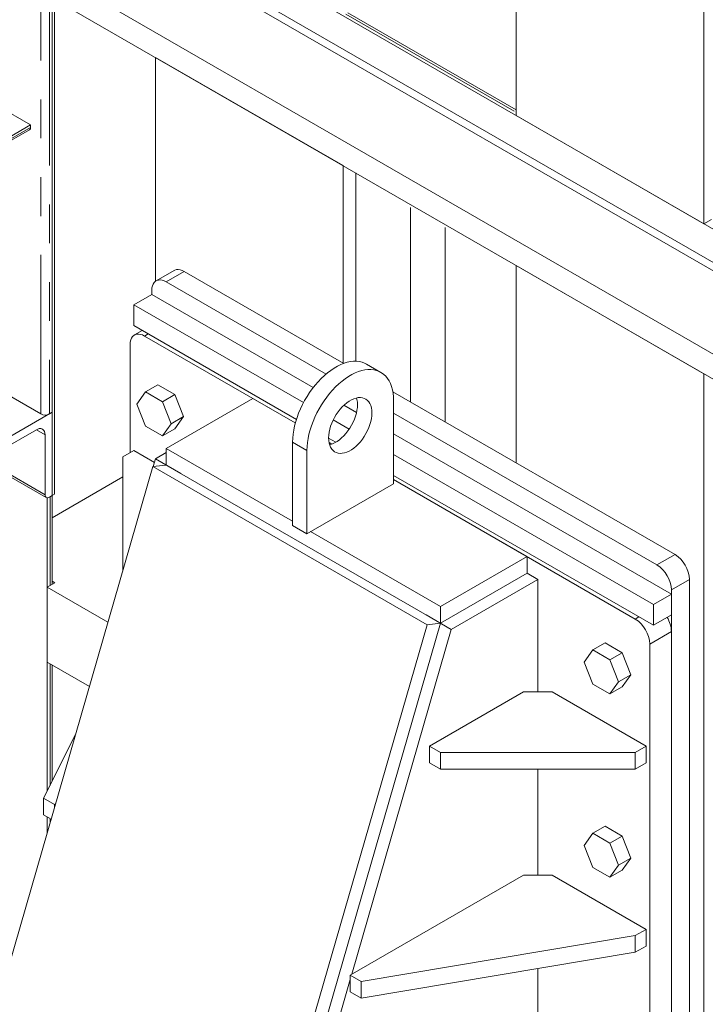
# Model space of a CAD drawing. Header units: millimetres. Extents: x 450 to 25135, y 150 to 17673.
# Tile 333 of 463: x 19429 to 20100, y 9284 to 10249. Entities that reach past the tile are written whole.
import ezdxf

# ---------------------------------------------------------------- set-up
doc = ezdxf.new("R2010")
doc.units = ezdxf.units.MM
doc.linetypes.add('SLD-Centrada-doble', pattern=[12.7, 6.35, -1.27, 1.27, -1.27, 1.27, -1.27])
doc.linetypes.add('SLD-Continua', pattern=[0])
doc.layers.add('OCULTA', color=8, linetype='SLD-Continua')

msp = doc.modelspace()

# ---------------------------------------------------------------- linework, layer by layer
at = {"layer": 'OCULTA', "linetype": 'SLD-Continua', "lineweight": 18, "ltscale": 30}
for p, q in [((19915.19, 10154.97), (19915.19, 10926.7)), ((19915.19, 10154.97), (19915.19, 10926.7)), ((19915.19, 10154.97), (19915.19, 10926.7)), ((20099.03, 10048.86), (20099.03, 10820.59)), ((20099.03, 10048.86), (20099.03, 10820.59)), ((20099.03, 10048.86), (20099.03, 10820.59)), ((19462.64, 10416.16), (20162.67, 10012.13)), ((19462.64, 10416.16), (20162.67, 10012.13)), ((19462.64, 10416.16), (20162.67, 10012.13)), ((20155.6, 9975.39), (19455, 10379.74)), ((20162.67, 9979.47), (19462.64, 10383.49)), ((20155.6, 9893.72), (19455, 10298.07)), ((19460.52, 10294.89), (19460.52, 9782.44)), ((19460.52, 10294.89), (19460.52, 9864.11)), ((19462.64, 10293.66), (19462.64, 9783.67)), ((20162.67, 9865.14), (19462.64, 10269.16)), ((20162.67, 9865.14), (19462.64, 10269.16)), ((20162.67, 9865.14), (19462.64, 10269.16)), ((20162.67, 9865.14), (19462.64, 10269.16)), ((20162.67, 9865.14), (19462.64, 10269.16)), ((19915.19, 10160.55), (19750.31, 10255.7)), ((19915.19, 10160.55), (19750.31, 10255.7)), ((19915.19, 10160.55), (19750.31, 10255.7)), ((19745.48, 10105.92), (19561.63, 10212.03)), ((19561.63, 9992.55), (19561.63, 10212.03)), ((19745.48, 10105.92), (19561.63, 10212.03)), ((19561.63, 9992.55), (19561.63, 10212.03)), ((19745.48, 10105.92), (19561.63, 10212.03)), ((19561.63, 9992.55), (19561.63, 10212.03)), ((19745.48, 10105.92), (19561.63, 10212.03)), ((19561.63, 9992.55), (19561.63, 10212.03)), ((19745.48, 10105.92), (19561.63, 10212.03)), ((19561.63, 9992.55), (19561.63, 10212.03)), ((19398.29, 10169.52), (19439.3, 10145.85)), ((19915.19, 10154.97), (20099.03, 10048.86)), ((19915.19, 10154.97), (20099.03, 10048.86)), ((19915.19, 10154.97), (20099.03, 10048.86)), ((19439.3, 10145.85), (18426.73, 9561.44)), ((19439.3, 10145.85), (19439.3, 10143.4)), ((18426.73, 9557.3), (19438.27, 10141.11)), ((19745.48, 9912.37), (19745.48, 10105.92)), ((19745.48, 9912.37), (19745.48, 10105.92)), ((19745.48, 9912.37), (19745.48, 10105.92)), ((19745.48, 9912.37), (19745.48, 10105.92)), ((19745.48, 9912.37), (19745.48, 10105.92)), ((19757.86, 9914.11), (19757.86, 10098.78)), ((19757.86, 9914.11), (19757.86, 10098.78)), ((19757.86, 9914.11), (19757.86, 10098.78)), ((19757.86, 9914.11), (19757.86, 10098.78)), ((19757.86, 9914.11), (19757.86, 10098.78)), ((20106.39, 10053.11), (20099.03, 10048.86)), ((20106.39, 10053.11), (20099.03, 10048.86)), ((20106.39, 10053.11), (20099.03, 10048.86)), ((19579.92, 10003.15), (19562.24, 9992.94)), ((19579.92, 10003.15), (19562.24, 9992.94)), ((19579.92, 10003.15), (19562.24, 9992.94)), ((19579.92, 10003.15), (19562.24, 9992.94)), ((19579.92, 10003.15), (19562.24, 9992.94)), ((19746.15, 9911.99), (19589.92, 10002.16)), ((19746.15, 9911.99), (19589.92, 10002.16)), ((19746.15, 9911.99), (19589.92, 10002.16)), ((19746.15, 9911.99), (19589.92, 10002.16)), ((19746.15, 9911.99), (19589.92, 10002.16)), ((19915.19, 9814.43), (19915.19, 10007.97)), ((20099.03, 9901.87), (19915.19, 10007.97)), ((19915.19, 9814.43), (19915.19, 10007.97)), ((20099.03, 9901.87), (19915.19, 10007.97)), ((19915.19, 9814.43), (19915.19, 10007.97)), ((20099.03, 9901.87), (19915.19, 10007.97)), ((19915.19, 9814.43), (19915.19, 10007.97)), ((20099.03, 9901.87), (19915.19, 10007.97)), ((19915.19, 9814.43), (19915.19, 10007.97)), ((20099.03, 9901.87), (19915.19, 10007.97)), ((19728.85, 9901.57), (19572.24, 9991.95)), ((19728.85, 9901.57), (19572.24, 9991.95)), ((19728.85, 9901.57), (19572.24, 9991.95)), ((19728.85, 9901.57), (19572.24, 9991.95)), ((19728.85, 9901.57), (19572.24, 9991.95)), ((19558.1, 9983.78), (19558.1, 9979.7)), ((19558.1, 9983.78), (19558.1, 9979.7)), ((19558.1, 9983.78), (19558.1, 9979.7)), ((19558.1, 9983.78), (19558.1, 9979.7)), ((19558.1, 9983.78), (19558.1, 9979.7)), ((19558.1, 9979.7), (19540.42, 9969.5)), ((19558.1, 9979.7), (19540.42, 9969.5)), ((19558.1, 9979.7), (19540.42, 9969.5)), ((19558.1, 9979.7), (19540.42, 9969.5)), ((19558.1, 9979.7), (19540.42, 9969.5)), ((19558.1, 9979.7), (19716.3, 9888.4)), ((19558.1, 9979.7), (19716.3, 9888.4)), ((19558.1, 9979.7), (19716.3, 9888.4)), ((19558.1, 9979.7), (19716.3, 9888.4)), ((19558.1, 9979.7), (19716.3, 9888.4)), ((19540.42, 9969.5), (19706.67, 9873.55)), ((19540.42, 9969.5), (19540.42, 9949.08)), ((19540.42, 9969.5), (19706.67, 9873.55)), ((19540.42, 9969.5), (19540.42, 9949.08)), ((19540.42, 9969.5), (19540.42, 9949.08)), ((19540.42, 9969.5), (19706.67, 9873.55)), ((19540.42, 9969.5), (19706.67, 9873.55)), ((19540.42, 9969.5), (19540.42, 9949.08)), ((19540.42, 9969.5), (19540.42, 9949.08)), ((19540.42, 9969.5), (19706.67, 9873.55)), ((19540.42, 9949.08), (19699.73, 9857.14)), ((19540.42, 9949.08), (19699.73, 9857.14)), ((19540.42, 9949.08), (19699.73, 9857.14)), ((19540.42, 9949.08), (19699.73, 9857.14)), ((19540.42, 9949.08), (19699.73, 9857.14)), ((19548.71, 9944.3), (19541.03, 9939.87)), ((19698.69, 9853.65), (19551.03, 9938.88)), ((19536.88, 9930.71), (19536.88, 9824.55)), ((19782.54, 9903.15), (19768.4, 9911.31)), ((20099.03, 7846.38), (20099.03, 9901.87)), ((20099.03, 7846.38), (20099.03, 9901.87)), ((20099.03, 7846.38), (20099.03, 9901.87)), ((20099.03, 7846.38), (20099.03, 9901.87)), ((20099.03, 7846.38), (20099.03, 9901.87)), ((19449.2, 9862.47), (19398.29, 9891.86)), ((19563.87, 9891.04), (19551.85, 9884.1)), ((19580.61, 9881.38), (19563.87, 9891.04)), ((19551.85, 9884.1), (19543.48, 9872.19)), ((19568.59, 9874.44), (19551.85, 9884.1)), ((19580.61, 9881.38), (19568.59, 9874.44)), ((19657.09, 9877.66), (19572.24, 9828.69)), ((19588.98, 9859.81), (19580.61, 9881.38)), ((19698.69, 9853.65), (19657.09, 9877.66)), ((20070.75, 9724.65), (19794.26, 9884.22)), ((20070.75, 9724.65), (19794.26, 9884.22)), ((20070.75, 9724.65), (19794.26, 9884.22)), ((20070.75, 9724.65), (19794.26, 9884.22)), ((20070.75, 9724.65), (19794.26, 9884.22)), ((19794.98, 9875.67), (19794.98, 9794)), ((19307.4, 9865.52), (19454.69, 9780.51)), ((19543.48, 9872.19), (19551.85, 9850.62)), ((19576.96, 9852.87), (19568.59, 9874.44)), ((19746.36, 9871.04), (19758.7, 9863.92)), ((19746.36, 9871.04), (19758.7, 9863.92)), ((19746.36, 9871.04), (19758.7, 9863.92)), ((19746.36, 9871.04), (19758.7, 9863.92)), ((19746.36, 9871.04), (19758.7, 9863.92)), ((19460.52, 9864.11), (19389.81, 9823.3)), ((19460.52, 9864.11), (19457.69, 9862.47)), ((19460.52, 9782.44), (19460.52, 9864.11)), ((19588.98, 9859.81), (19576.96, 9852.87)), ((19580.61, 9847.9), (19588.98, 9859.81)), ((19735.87, 9856.69), (19751.53, 9847.66)), ((19735.87, 9856.69), (19751.53, 9847.66)), ((19735.87, 9856.69), (19751.53, 9847.66)), ((19735.87, 9856.69), (19751.53, 9847.66)), ((19735.87, 9856.69), (19751.53, 9847.66)), ((20053.07, 9714.44), (19794.98, 9863.4)), ((20053.07, 9714.44), (19794.98, 9863.4)), ((20053.07, 9714.44), (19794.98, 9863.4)), ((20053.07, 9714.44), (19794.98, 9863.4)), ((20053.07, 9714.44), (19794.98, 9863.4)), ((19394.05, 9817.58), (19444.96, 9846.96)), ((19551.85, 9850.62), (19568.59, 9840.96)), ((19568.59, 9840.96), (19576.96, 9852.87)), ((19580.61, 9847.9), (19568.59, 9840.96)), ((19453.45, 9842.06), (19453.45, 9783.26)), ((19731.34, 9838.89), (19738.38, 9834.83)), ((19731.34, 9838.89), (19738.38, 9834.83)), ((19731.34, 9838.89), (19738.38, 9834.83)), ((19731.34, 9838.89), (19738.38, 9834.83)), ((19731.34, 9838.89), (19738.38, 9834.83)), ((19794.98, 9842.99), (20067.21, 9685.87)), ((19794.98, 9842.99), (20067.21, 9685.87)), ((19794.98, 9842.99), (20067.21, 9685.87)), ((19794.98, 9842.99), (20067.21, 9685.87)), ((19794.98, 9842.99), (20067.21, 9685.87)), ((19529.81, 9820.47), (19540.42, 9826.59)), ((19540.42, 9826.59), (19560.61, 9814.93)), ((19572.24, 9828.69), (19695.98, 9757.27)), ((19572.24, 9828.69), (19572.24, 9812.36)), ((19695.98, 9753.19), (19695.98, 9834.86)), ((19710.13, 9745.03), (19710.13, 9826.69)), ((19734.48, 9833), (19731.71, 9834.6)), ((19734.48, 9833), (19731.71, 9834.6)), ((19529.81, 9710.28), (19529.81, 9820.47)), ((19559.44, 9810.88), (19561.63, 9818.48)), ((19561.63, 9818.48), (19572.24, 9824.6)), ((19586.38, 9804.2), (19561.63, 9818.48)), ((19794.98, 9822.58), (20049.54, 9675.66)), ((19794.98, 9822.58), (20049.54, 9675.66)), ((19794.98, 9822.58), (20049.54, 9675.66)), ((19794.98, 9822.58), (20049.54, 9675.66)), ((19794.98, 9822.58), (20049.54, 9675.66)), ((19559.11, 9810.84), (19362.33, 9128.51)), ((19559.11, 9810.84), (19572.24, 9812.36)), ((19827.81, 9655.76), (19559.11, 9810.84)), ((19572.24, 9812.36), (19840.94, 9657.28)), ((19840.94, 9657.28), (19572.24, 9812.36)), ((19460.4, 9760.7), (19529.81, 9800.76)), ((19460.4, 9760.7), (19529.81, 9800.76)), ((19460.4, 9760.7), (19529.81, 9800.76)), ((19460.4, 9760.7), (19529.81, 9800.76)), ((19460.4, 9760.7), (19529.81, 9800.76)), ((19794.98, 9802.16), (20049.54, 9655.25)), ((19794.98, 9802.16), (20049.54, 9655.25)), ((19794.98, 9802.16), (20049.54, 9655.25)), ((19794.98, 9802.16), (20049.54, 9655.25)), ((19794.98, 9802.16), (20049.54, 9655.25)), ((20031.86, 9661.37), (19794.98, 9798.08)), ((19925.79, 9722.58), (19794.98, 9798.08)), ((19794.98, 9794), (19710.13, 9745.03)), ((19455.57, 9492.78), (19455.57, 9780.24)), ((19455.57, 9492.78), (19455.57, 9780.24)), ((19455.57, 9492.78), (19455.57, 9780.24)), ((19455.57, 9492.78), (19455.57, 9780.24)), ((19455.57, 9492.78), (19455.57, 9780.24)), ((19457.69, 9780.81), (19460.52, 9782.44)), ((19460.4, 9695.4), (19460.4, 9782.38)), ((19460.4, 9695.4), (19460.4, 9782.38)), ((19460.4, 9695.4), (19460.4, 9782.38)), ((19460.4, 9695.4), (19460.4, 9782.38)), ((19460.4, 9695.4), (19460.4, 9782.38)), ((19460.52, 9782.44), (19462.64, 9783.67)), ((19695.98, 9753.19), (19710.13, 9745.03)), ((19713.66, 9747.07), (19840.94, 9673.61)), ((19840.94, 9673.61), (19925.79, 9722.58)), ((19925.79, 9722.58), (19925.79, 9706.25)), ((19530.06, 9710.13), (19529.81, 9710.28)), ((19529.81, 9709.26), (19529.81, 9710.28)), ((19840.94, 9657.28), (19925.79, 9706.25)), ((19925.79, 9706.25), (19936.4, 9700.13)), ((19455.57, 9692.61), (19462.92, 9696.85)), ((19455.57, 9692.61), (19462.92, 9696.85)), ((19455.57, 9692.61), (19462.92, 9696.85)), ((19455.57, 9692.61), (19462.92, 9696.85)), ((19455.57, 9692.61), (19462.92, 9696.85)), ((19455.57, 9692.61), (19515.1, 9658.25)), ((19455.57, 9619.11), (19455.57, 9692.61)), ((19455.57, 9692.61), (19515.1, 9658.25)), ((19455.57, 9619.11), (19455.57, 9692.61)), ((19455.57, 9692.61), (19515.1, 9658.25)), ((19455.57, 9619.11), (19455.57, 9692.61)), ((19455.57, 9692.61), (19515.1, 9658.25)), ((19455.57, 9619.11), (19455.57, 9692.61)), ((19455.57, 9692.61), (19515.1, 9658.25)), ((19455.57, 9619.11), (19455.57, 9692.61)), ((19462.92, 9696.85), (19460.4, 9698.56)), ((19462.92, 9696.85), (19460.4, 9698.56)), ((19462.92, 9696.85), (19460.4, 9698.56)), ((19462.92, 9696.85), (19460.4, 9698.56)), ((19462.92, 9696.85), (19460.4, 9698.56)), ((19851.55, 9651.16), (19936.4, 9700.13)), ((19936.4, 9700.13), (19936.4, 9589.89)), ((20084.89, 8446.61), (20084.89, 9700.15)), ((20084.89, 8446.61), (20084.89, 9700.15)), ((20084.89, 8446.61), (20084.89, 9700.15)), ((20084.89, 8446.61), (20084.89, 9700.15)), ((20084.89, 8446.61), (20084.89, 9700.15)), ((20067.21, 9685.87), (20049.54, 9675.66)), ((20067.21, 9685.87), (20049.54, 9675.66)), ((20067.21, 9685.87), (20049.54, 9675.66)), ((20067.21, 9685.87), (20049.54, 9675.66)), ((20067.21, 9685.87), (20049.54, 9675.66)), ((20067.21, 8436.4), (20067.21, 9689.95)), ((20067.21, 8436.4), (20067.21, 9689.95)), ((20067.21, 8436.4), (20067.21, 9689.95)), ((20067.21, 8436.4), (20067.21, 9689.95)), ((20067.21, 8436.4), (20067.21, 9689.95)), ((20067.21, 9665.45), (20067.21, 9685.87)), ((20067.21, 9665.45), (20067.21, 9685.87)), ((20067.21, 9665.45), (20067.21, 9685.87)), ((20067.21, 9665.45), (20067.21, 9685.87)), ((20067.21, 9665.45), (20067.21, 9685.87)), ((19840.94, 9673.61), (19840.94, 9657.28)), ((20049.54, 9675.66), (20049.54, 9655.25)), ((20049.54, 9675.66), (20049.54, 9655.25)), ((20049.54, 9675.66), (20049.54, 9655.25)), ((20049.54, 9675.66), (20049.54, 9655.25)), ((20049.54, 9675.66), (20049.54, 9655.25)), ((19826.8, 9665.44), (19851.55, 9651.16)), ((20049.54, 9655.25), (20067.21, 9665.45)), ((20049.54, 9655.25), (20067.21, 9665.45)), ((20049.54, 9655.25), (20067.21, 9665.45)), ((20049.54, 9655.25), (20067.21, 9665.45)), ((20049.54, 9655.25), (20067.21, 9665.45)), ((19631.03, 8973.43), (19827.81, 9655.76)), ((19644.17, 8974.95), (19840.94, 9657.28)), ((19827.81, 9655.76), (19840.94, 9657.28)), ((19754.07, 9313.16), (19851.55, 9651.16)), ((20067.21, 8477.24), (20067.21, 9649.12)), ((20002.28, 9638.02), (19990.26, 9631.08)), ((20019.02, 9628.36), (20002.28, 9638.02)), ((20046, 8464.99), (20046, 9636.87)), ((19990.26, 9631.08), (19981.89, 9619.17)), ((20006.99, 9621.42), (19990.26, 9631.08)), ((20019.02, 9628.36), (20006.99, 9621.42)), ((20027.38, 9606.79), (20019.02, 9628.36)), ((19455.57, 9619.11), (19496.93, 9595.24)), ((19455.57, 9619.11), (19496.93, 9595.24)), ((19455.57, 9619.11), (19496.93, 9595.24)), ((19455.57, 9619.11), (19496.93, 9595.24)), ((19455.57, 9619.11), (19496.93, 9595.24)), ((19460.4, 9502.41), (19460.4, 9616.32)), ((19460.4, 9502.41), (19460.4, 9616.32)), ((19460.4, 9502.41), (19460.4, 9616.32)), ((19460.4, 9502.41), (19460.4, 9616.32)), ((19460.4, 9502.41), (19460.4, 9616.32)), ((19981.89, 9619.17), (19990.26, 9597.6)), ((20015.36, 9599.85), (20006.99, 9621.42)), ((20027.38, 9606.79), (20015.36, 9599.85)), ((20019.02, 9594.88), (20027.38, 9606.79)), ((19990.26, 9597.6), (20006.99, 9587.94)), ((20006.99, 9587.94), (20015.36, 9599.85)), ((20019.02, 9594.88), (20006.99, 9587.94)), ((19922.26, 9589.89), (19830.33, 9536.83)), ((19950.54, 9589.89), (19922.26, 9589.89)), ((20042.47, 9536.83), (19950.54, 9589.89)), ((19452.03, 9485.73), (19483.36, 9548.19)), ((19830.33, 9536.83), (19840.94, 9530.71)), ((19830.33, 9520.5), (19830.33, 9536.83)), ((19840.94, 9514.38), (19840.94, 9530.71)), ((19840.94, 9530.71), (20031.86, 9530.71)), ((20031.86, 9530.71), (20042.47, 9536.83)), ((20031.86, 9514.38), (20031.86, 9530.71)), ((20042.47, 9520.5), (20042.47, 9536.83)), ((19830.33, 9520.5), (19840.94, 9514.38)), ((20031.86, 9514.38), (20042.47, 9520.5)), ((19840.94, 9514.38), (20031.86, 9514.38)), ((19936.4, 9514.38), (19936.4, 9410.23)), ((19462.64, 9479.6), (19452.03, 9485.73)), ((19452.03, 9469.39), (19452.03, 9485.73)), ((19463.77, 9480.26), (19462.64, 9479.6)), ((19462.64, 9476.33), (19462.64, 9479.6)), ((19459.41, 9465.13), (19452.03, 9469.39)), ((19455.57, 9451.81), (19455.57, 9467.35)), ((19455.57, 9451.81), (19455.57, 9467.35)), ((19455.57, 9451.81), (19455.57, 9467.35)), ((19455.57, 9451.81), (19455.57, 9467.35)), ((19455.57, 9451.81), (19455.57, 9467.35)), ((19990.26, 9451.42), (19981.89, 9439.51)), ((20002.28, 9458.36), (19990.26, 9451.42)), ((20006.99, 9441.76), (19990.26, 9451.42)), ((20019.02, 9448.7), (20002.28, 9458.36)), ((20019.02, 9448.7), (20006.99, 9441.76)), ((20015.36, 9420.19), (20006.99, 9441.76)), ((20027.38, 9427.13), (20019.02, 9448.7)), ((19981.89, 9439.51), (19990.26, 9417.94)), ((20027.38, 9427.13), (20015.36, 9420.19)), ((20019.02, 9415.21), (20027.38, 9427.13)), ((19990.26, 9417.94), (20006.99, 9408.28)), ((20006.99, 9408.28), (20015.36, 9420.19)), ((20019.02, 9415.21), (20006.99, 9408.28)), ((19922.26, 9410.23), (19752.55, 9312.28)), ((19950.54, 9410.23), (19922.26, 9410.23)), ((20042.47, 9357.17), (19950.54, 9410.23)), ((20031.86, 9351.05), (20042.47, 9357.17)), ((20042.47, 9340.84), (20042.47, 9357.17)), ((19763.16, 9306.16), (20031.86, 9351.05)), ((20031.86, 9334.72), (20031.86, 9351.05)), ((19763.16, 9289.83), (20031.86, 9334.72)), ((20031.86, 9334.72), (20042.47, 9340.84)), ((19936.4, 9318.77), (19936.4, 9230.57)), ((19513.9, 8480.34), (19752.55, 9307.89)), ((19752.55, 9312.28), (19763.16, 9306.16)), ((19752.55, 9295.95), (19752.55, 9312.28)), ((19763.16, 9289.83), (19763.16, 9306.16)), ((19752.55, 9295.95), (19763.16, 9289.83))]:
    msp.add_line(p, q, dxfattribs=at)
at = {"layer": 'OCULTA', "linetype": 'SLD-Centrada-doble', "lineweight": 18, "ltscale": 30}
for p, q in [((19449.2, 10780.38), (19449.2, 9862.47)), ((19457.69, 10296.52), (19457.69, 9862.47)), ((19748.27, 10254.52), (19915.19, 10158.18)), ((19748.27, 10254.52), (19915.19, 10158.18)), ((19748.27, 10254.52), (19915.19, 10158.18)), ((19439.3, 10143.4), (18426.73, 9558.99)), ((19811.6, 9874.22), (19811.6, 10067.76)), ((19811.6, 9874.22), (19811.6, 10067.76)), ((19811.6, 9874.22), (19811.6, 10067.76)), ((19811.6, 9874.22), (19811.6, 10067.76)), ((19811.6, 9874.22), (19811.6, 10067.76)), ((19845.54, 9854.63), (19845.54, 10048.17)), ((19845.54, 9854.63), (19845.54, 10048.17)), ((19845.54, 9854.63), (19845.54, 10048.17)), ((19845.54, 9854.63), (19845.54, 10048.17)), ((19845.54, 9854.63), (19845.54, 10048.17)), ((19572.24, 9991.95), (19589.92, 10002.16)), ((19572.24, 9991.95), (19589.92, 10002.16)), ((19572.24, 9991.95), (19589.92, 10002.16)), ((19572.24, 9991.95), (19589.92, 10002.16)), ((19572.24, 9991.95), (19589.92, 10002.16)), ((19551.03, 9938.88), (19554.56, 9940.92)), ((19453.45, 9842.06), (19444.96, 9846.96)), ((19695.98, 9834.86), (19710.13, 9826.69)), ((19453.45, 9783.26), (19394.02, 9817.56)), ((19458.35, 9694.22), (19458.35, 9781.19)), ((19458.35, 9694.22), (19458.35, 9781.19)), ((19458.35, 9694.22), (19458.35, 9781.19)), ((19458.35, 9694.22), (19458.35, 9781.19)), ((19458.35, 9694.22), (19458.35, 9781.19)), ((20053.07, 9714.44), (20070.75, 9724.65)), ((20053.07, 9714.44), (20070.75, 9724.65)), ((20053.07, 9714.44), (20070.75, 9724.65)), ((20053.07, 9714.44), (20070.75, 9724.65)), ((20053.07, 9714.44), (20070.75, 9724.65)), ((20067.21, 9689.95), (20084.89, 9700.15)), ((20067.21, 9689.95), (20084.89, 9700.15)), ((20067.21, 9689.95), (20084.89, 9700.15)), ((20067.21, 9689.95), (20084.89, 9700.15)), ((20067.21, 9689.95), (20084.89, 9700.15)), ((20031.86, 9661.37), (20035.39, 9663.41)), ((20046, 9636.87), (20067.21, 9649.12)), ((19458.35, 9498.33), (19458.35, 9617.5)), ((19458.35, 9498.33), (19458.35, 9617.5)), ((19458.35, 9498.33), (19458.35, 9617.5)), ((19458.35, 9498.33), (19458.35, 9617.5)), ((19458.35, 9498.33), (19458.35, 9617.5)), ((19458.35, 9461.46), (19458.35, 9465.75)), ((19458.35, 9461.46), (19458.35, 9465.75)), ((19458.35, 9461.46), (19458.35, 9465.75)), ((19458.35, 9461.46), (19458.35, 9465.75)), ((19458.35, 9461.46), (19458.35, 9465.75))]:
    msp.add_line(p, q, dxfattribs=at)
at = {"layer": 'OCULTA', "linetype": 'SLD-Continua', "lineweight": 18, "ltscale": 30, "flags": 128}
for points in [[(19589.92, 10002.16), (19587.9, 10003.15), (19585.93, 10003.8), (19584.04, 10004.07), (19582.27, 10003.98), (19580.66, 10003.51), (19579.92, 10003.15)], [(19589.92, 10002.16), (19587.9, 10003.15), (19585.93, 10003.8), (19584.04, 10004.07), (19582.27, 10003.98), (19580.66, 10003.51), (19579.92, 10003.15)], [(19589.92, 10002.16), (19587.9, 10003.15), (19585.93, 10003.8), (19584.04, 10004.07), (19582.27, 10003.98), (19580.66, 10003.51), (19579.92, 10003.15)], [(19589.92, 10002.16), (19587.9, 10003.15), (19585.93, 10003.8), (19584.04, 10004.07), (19582.27, 10003.98), (19580.66, 10003.51), (19579.92, 10003.15)], [(19589.92, 10002.16), (19587.9, 10003.15), (19585.93, 10003.8), (19584.04, 10004.07), (19582.27, 10003.98), (19580.66, 10003.51), (19579.92, 10003.15)], [(19572.24, 9991.95), (19570.23, 9992.95), (19568.26, 9993.59), (19566.37, 9993.87), (19564.59, 9993.77), (19562.98, 9993.31), (19561.55, 9992.49), (19560.34, 9991.32), (19559.38, 9989.83), (19558.67, 9988.05), (19558.24, 9986.03), (19558.1, 9983.78)], [(19572.24, 9991.95), (19570.23, 9992.95), (19568.26, 9993.59), (19566.37, 9993.87), (19564.59, 9993.77), (19562.98, 9993.31), (19561.55, 9992.49), (19560.34, 9991.32), (19559.38, 9989.83), (19558.67, 9988.05), (19558.24, 9986.03), (19558.1, 9983.78)], [(19572.24, 9991.95), (19570.23, 9992.95), (19568.26, 9993.59), (19566.37, 9993.87), (19564.59, 9993.77), (19562.98, 9993.31), (19561.55, 9992.49), (19560.34, 9991.32), (19559.38, 9989.83), (19558.67, 9988.05), (19558.24, 9986.03), (19558.1, 9983.78)], [(19572.24, 9991.95), (19570.23, 9992.95), (19568.26, 9993.59), (19566.37, 9993.87), (19564.59, 9993.77), (19562.98, 9993.31), (19561.55, 9992.49), (19560.34, 9991.32), (19559.38, 9989.83), (19558.67, 9988.05), (19558.24, 9986.03), (19558.1, 9983.78)], [(19572.24, 9991.95), (19570.23, 9992.95), (19568.26, 9993.59), (19566.37, 9993.87), (19564.59, 9993.77), (19562.98, 9993.31), (19561.55, 9992.49), (19560.34, 9991.32), (19559.38, 9989.83), (19558.67, 9988.05), (19558.24, 9986.03), (19558.1, 9983.78)], [(19551.03, 9938.88), (19549.01, 9939.87), (19547.04, 9940.52), (19545.15, 9940.79), (19543.38, 9940.7), (19541.77, 9940.24), (19540.34, 9939.41), (19539.13, 9938.24), (19538.16, 9936.76), (19537.46, 9934.98), (19537.03, 9932.95), (19536.88, 9930.71)], [(19695.98, 9834.86), (19696.11, 9838.68), (19696.48, 9842.62), (19697.1, 9846.67), (19697.96, 9850.78), (19699.06, 9854.95), (19700.39, 9859.14), (19701.94, 9863.33), (19703.71, 9867.5), (19705.68, 9871.63), (19707.84, 9875.68), (19710.18, 9879.63), (19712.69, 9883.47), (19715.35, 9887.16), (19718.14, 9890.69), (19721.05, 9894.04), (19724.07, 9897.18), (19727.17, 9900.1), (19730.33, 9902.78), (19733.54, 9905.21), (19736.78, 9907.37), (19740.04, 9909.24), (19743.28, 9910.83), (19746.49, 9912.11), (19749.65, 9913.08), (19752.75, 9913.73), (19755.77, 9914.07), (19758.68, 9914.09), (19761.47, 9913.78), (19764.13, 9913.16), (19766.64, 9912.21), (19768.4, 9911.31)], [(19710.13, 9826.69), (19710.25, 9830.52), (19710.62, 9834.46), (19711.24, 9838.5), (19712.1, 9842.62), (19713.2, 9846.79), (19714.53, 9850.98), (19716.08, 9855.17), (19717.85, 9859.34), (19719.82, 9863.46), (19721.98, 9867.52), (19724.32, 9871.47), (19726.83, 9875.3), (19729.49, 9879), (19732.28, 9882.53), (19735.2, 9885.88), (19738.21, 9889.02), (19741.31, 9891.94), (19744.47, 9894.62), (19747.69, 9897.05), (19750.93, 9899.21), (19754.18, 9901.08), (19757.42, 9902.66), (19760.63, 9903.94), (19763.79, 9904.92), (19766.89, 9905.57), (19769.91, 9905.91), (19772.82, 9905.92), (19775.61, 9905.62), (19778.27, 9904.99), (19780.78, 9904.05), (19783.12, 9902.8), (19785.28, 9901.25), (19787.25, 9899.4), (19789.02, 9897.27), (19790.57, 9894.87), (19791.9, 9892.21), (19793, 9889.31), (19793.86, 9886.19), (19794.48, 9882.86), (19794.85, 9879.35), (19794.98, 9875.67)], [(19731.34, 9838.94), (19731.46, 9841.66), (19731.83, 9844.49), (19732.45, 9847.4), (19733.3, 9850.36), (19734.38, 9853.32), (19735.66, 9856.26), (19737.15, 9859.14), (19738.82, 9861.93), (19740.65, 9864.59), (19742.62, 9867.09), (19744.7, 9869.41), (19746.88, 9871.51), (19749.12, 9873.38), (19751.4, 9874.98), (19753.7, 9876.31), (19755.98, 9877.34), (19758.23, 9878.06), (19760.4, 9878.47), (19762.49, 9878.56), (19764.46, 9878.33), (19766.29, 9877.78), (19767.95, 9876.92), (19769.44, 9875.75), (19770.73, 9874.3), (19771.8, 9872.58), (19772.65, 9870.61), (19773.27, 9868.4), (19773.64, 9866), (19773.77, 9863.42), (19773.64, 9860.7), (19773.27, 9857.87), (19772.65, 9854.96), (19771.8, 9852.01), (19770.73, 9849.04), (19769.44, 9846.1), (19767.95, 9843.22), (19766.29, 9840.43), (19764.46, 9837.77), (19762.49, 9835.27), (19760.4, 9832.95), (19758.23, 9830.85), (19755.98, 9828.98), (19753.7, 9827.38), (19751.4, 9826.05), (19749.12, 9825.02), (19746.88, 9824.3), (19744.7, 9823.89), (19742.62, 9823.8), (19740.65, 9824.03), (19738.82, 9824.58), (19737.15, 9825.44), (19735.66, 9826.61), (19734.38, 9828.06), (19733.3, 9829.78), (19732.45, 9831.76), (19731.83, 9833.96), (19731.46, 9836.36), (19731.34, 9838.94)], [(19758.71, 9878.18), (19759.13, 9876.57), (19759.5, 9874.16), (19759.62, 9871.59), (19759.5, 9868.87), (19759.13, 9866.03), (19758.51, 9863.12), (19757.66, 9860.17), (19756.59, 9857.2), (19755.3, 9854.26), (19753.81, 9851.38), (19752.14, 9848.6), (19750.31, 9845.94), (19748.35, 9843.43), (19746.26, 9841.12), (19744.09, 9839.01), (19741.84, 9837.15), (19739.56, 9835.54), (19737.26, 9834.22), (19734.98, 9833.19), (19732.73, 9832.46), (19732.25, 9832.35)], [(19444.96, 9846.96), (19446.43, 9847.66), (19447.86, 9848.05), (19449.2, 9848.1), (19450.41, 9847.82), (19451.46, 9847.21), (19452.31, 9846.3), (19452.93, 9845.12), (19453.32, 9843.69), (19453.45, 9842.06)]]:
    msp.add_lwpolyline(points, dxfattribs=at)
at = {"layer": 'OCULTA', "linetype": 'SLD-Continua', "lineweight": 18, "ltscale": 900}
for centre, radius, start, end in [((19436.92, 10143.09), 2.4, 304.05228, 7.25516), ((19453.45, 9870.66), 9.22, 242.61604, 297.38396), ((19456.03, 9782.84), 2.62, 170.77973, 309.18503), ((20054.31, 9698.83), 30.61, 2.4837, 57.5163), ((20054.31, 9698.83), 30.61, 2.4837, 57.5163), ((20054.31, 9698.83), 30.61, 2.4837, 57.5163), ((20054.31, 9698.83), 30.61, 2.4837, 57.5163), ((20054.31, 9698.83), 30.61, 2.4837, 57.5163), ((20036.63, 9688.62), 30.61, 2.4837, 57.5163), ((20036.63, 9688.62), 30.61, 2.4837, 57.5163), ((20036.63, 9688.62), 30.61, 2.4837, 57.5163), ((20036.63, 9688.62), 30.61, 2.4837, 57.5163), ((20036.63, 9688.62), 30.61, 2.4837, 57.5163), ((20038.23, 9648.09), 29.01, 2.0323, 31.0701), ((20015.42, 9635.55), 30.61, 2.4837, 57.5163)]:
    msp.add_arc(centre, radius, start, end, dxfattribs=at)

doc.saveas('drawing.dxf')
